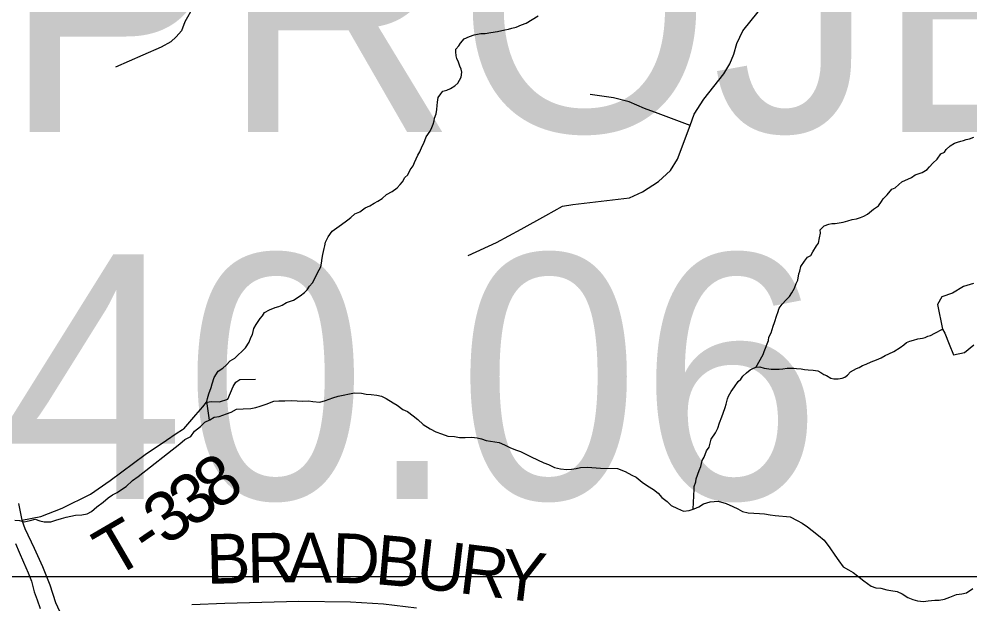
# Model space of a CAD drawing. Extents: x 0 to 34, y 0 to 22.
# Drawn here: x 6.267 to 6.811, y 14.607 to 14.941 of the extents above; entities that cross this region are included whole.
import ezdxf

# ---------------------------------------------------------------- set-up
doc = ezdxf.new("R2010")
doc.units = 0
for name, color, linetype in [('Default', 7, 'Continuous'), ('GM_X_County_Road', 7, 'Continuous'), ('GM_X_Minor_Lake', 7, 'Continuous'), ('GM_X_Minor_River', 7, 'Continuous'), ('GM_X_Township_Road', 7, 'Continuous'), ('GM_X_Township_Road_Text', 7, 'Continuous'), ('SH_Text', 7, 'Continuous')]:
    doc.layers.add(name, color=color, linetype=linetype)

msp = doc.modelspace()

# ---------------------------------------------------------------- linework, layer by layer
at = {"layer": 'Default'}
msp.add_lwpolyline([(5.72003, 15.05333), (7.10043, 15.05333), (7.10043, 14.62233), (5.72003, 14.62233)], close=True, dxfattribs=at)
at = {"layer": 'GM_X_County_Road'}
msp.add_lwpolyline([(6.43771, 15.16461), (6.43393, 15.16282), (6.41724, 15.15489), (6.40943, 15.15127), (6.40516, 15.14939), (6.4001, 15.14599), (6.39759, 15.14266), (6.39714, 15.13746), (6.39453, 15.10947), (6.38275, 14.99571), (6.38043, 14.97618), (6.37964, 14.96576), (6.37747, 14.96077), (6.37226, 14.95593), (6.36609, 14.94824), (6.36149, 14.93981), (6.35953, 14.93467), (6.35652, 14.93121), (6.35341, 14.92844), (6.34781, 14.92526), (6.33747, 14.9207), (6.32175, 14.9139)], dxfattribs=at)
at = {"layer": 'GM_X_Minor_Lake'}
for points in [[(6.81255, 14.79008), (6.80682, 14.78849), (6.80067, 14.78462), (6.79455, 14.78246)], [(6.79455, 14.78246), (6.792, 14.77814), (6.79479, 14.76396)], [(6.79479, 14.76396), (6.79623, 14.76171), (6.79876, 14.75539), (6.80111, 14.74927), (6.8074, 14.75066), (6.81281, 14.75511)]]:
    msp.add_lwpolyline(points, dxfattribs=at)
at = {"layer": 'GM_X_Minor_River'}
for points in [[(6.52426, 14.93144), (6.52693, 14.93234), (6.53075, 14.93322), (6.53322, 14.93318), (6.53646, 14.9337), (6.54027, 14.9342), (6.54447, 14.93527), (6.54657, 14.93561), (6.54848, 14.93615), (6.55096, 14.93667), (6.55402, 14.93814), (6.5567, 14.93905), (6.56361, 14.9433)], [(6.37551, 14.71202), (6.37399, 14.72262), (6.3744, 14.72433), (6.37521, 14.72698), (6.37641, 14.73057), (6.37701, 14.73265), (6.37822, 14.73643), (6.38056, 14.74), (6.38306, 14.74167), (6.38499, 14.74335), (6.38731, 14.74597), (6.39, 14.74745), (6.39193, 14.74931), (6.39405, 14.75118), (6.39618, 14.75342), (6.39814, 14.75662), (6.39913, 14.75927), (6.40011, 14.76096), (6.40093, 14.76437), (6.4023, 14.76663), (6.40445, 14.7702), (6.40581, 14.7717), (6.40698, 14.77358), (6.40985, 14.77505), (6.41311, 14.77633), (6.41521, 14.77705), (6.41712, 14.77778), (6.41962, 14.77925), (6.42363, 14.78051), (6.42748, 14.78311), (6.42979, 14.78497), (6.43134, 14.78647), (6.4327, 14.78853), (6.43445, 14.79059), (6.43543, 14.79229), (6.43739, 14.79625), (6.43916, 14.79964), (6.43958, 14.80172), (6.44, 14.80457), (6.44042, 14.80665), (6.44105, 14.81006), (6.44145, 14.81158), (6.44187, 14.81385), (6.44266, 14.81536), (6.44344, 14.81687), (6.44578, 14.82006), (6.44963, 14.82284), (6.45309, 14.82545), (6.45463, 14.82656), (6.45636, 14.82786), (6.45868, 14.82991), (6.46155, 14.83119), (6.46463, 14.83342), (6.46731, 14.83451), (6.46981, 14.83599), (6.47192, 14.83729), (6.47423, 14.83877), (6.47673, 14.841), (6.47999, 14.84266), (6.48288, 14.84489), (6.48463, 14.84676), (6.48598, 14.84826), (6.48735, 14.85071), (6.4889, 14.8522), (6.49028, 14.85522), (6.49203, 14.85747), (6.49282, 14.85936), (6.49479, 14.8635), (6.49577, 14.86539), (6.49716, 14.8686), (6.49814, 14.87048), (6.49953, 14.87407), (6.50168, 14.87726), (6.50266, 14.87934), (6.50345, 14.88123), (6.50406, 14.88312), (6.50427, 14.88463), (6.50526, 14.88709), (6.5055, 14.88975), (6.50573, 14.89202), (6.50595, 14.89392), (6.50637, 14.89657), (6.50793, 14.89864), (6.50909, 14.90014), (6.51138, 14.90067), (6.51349, 14.90158), (6.5158, 14.90326), (6.51754, 14.90475), (6.51949, 14.90813), (6.51992, 14.91098), (6.51957, 14.9127), (6.51865, 14.91442), (6.51793, 14.91672), (6.51701, 14.91882), (6.51666, 14.92035), (6.5165, 14.92264), (6.51653, 14.92416), (6.51808, 14.92603), (6.51906, 14.92753), (6.52119, 14.93016), (6.52426, 14.93144)], [(6.688, 14.74211), (6.69228, 14.74958), (6.69288, 14.75128), (6.69527, 14.75752), (6.69549, 14.75941), (6.69686, 14.76186), (6.69806, 14.76565), (6.69886, 14.76791), (6.70007, 14.77208), (6.70067, 14.77359), (6.70147, 14.77604), (6.70322, 14.7783), (6.70535, 14.78073), (6.70728, 14.7826), (6.70865, 14.78486), (6.71022, 14.78749), (6.71121, 14.79014), (6.7122, 14.79202), (6.71264, 14.79563), (6.71323, 14.79714), (6.71385, 14.79979), (6.71599, 14.80298), (6.71774, 14.80523), (6.71947, 14.80615), (6.72064, 14.80823), (6.72279, 14.81161), (6.72396, 14.81311), (6.72458, 14.81633), (6.725, 14.81899), (6.72485, 14.82089), (6.72717, 14.82313), (6.72984, 14.82404), (6.73156, 14.82439), (6.73346, 14.82454), (6.73804, 14.82522), (6.74071, 14.82594), (6.74319, 14.82666), (6.74567, 14.82718), (6.74797, 14.8279), (6.74988, 14.82863), (6.75199, 14.82973), (6.75546, 14.83272), (6.75834, 14.83457), (6.75991, 14.83701), (6.76088, 14.83852), (6.7632, 14.84076), (6.76592, 14.84413), (6.76783, 14.84486), (6.76995, 14.84672), (6.77169, 14.84821), (6.77706, 14.85078), (6.77917, 14.85227), (6.78318, 14.85353), (6.78607, 14.85538), (6.78742, 14.85688), (6.78936, 14.85893), (6.79187, 14.86117), (6.79401, 14.86437), (6.79593, 14.86528), (6.7969, 14.86679), (6.79922, 14.86884), (6.80172, 14.87032), (6.80344, 14.87105), (6.80535, 14.87158), (6.80688, 14.87194), (6.8084, 14.87248), (6.81031, 14.87283), (6.8128, 14.87393)], [(6.65226, 14.66113), (6.65278, 14.6725), (6.6528, 14.67402), (6.6538, 14.67666), (6.65402, 14.67837), (6.65562, 14.6831), (6.65661, 14.68536), (6.65743, 14.68896), (6.6586, 14.69084), (6.6598, 14.69443), (6.66135, 14.6965), (6.66257, 14.70104), (6.6651, 14.70461), (6.66629, 14.70744), (6.66729, 14.71047), (6.66868, 14.71387), (6.66948, 14.71594), (6.67048, 14.71916), (6.67108, 14.72105), (6.67189, 14.72408), (6.67249, 14.72559), (6.67406, 14.72841), (6.67581, 14.73105), (6.67795, 14.73405), (6.6795, 14.73535), (6.68067, 14.73705), (6.68279, 14.7391), (6.68491, 14.74077), (6.68683, 14.74169), (6.68836, 14.74224), (6.69045, 14.74239), (6.69291, 14.74178), (6.69689, 14.74114), (6.70145, 14.74106), (6.70355, 14.7414), (6.70603, 14.74174), (6.70983, 14.74167), (6.71135, 14.74145), (6.714, 14.74122), (6.7159, 14.74099), (6.71799, 14.74077), (6.72083, 14.74053), (6.72349, 14.7401), (6.72518, 14.73931), (6.72707, 14.73814), (6.72858, 14.73754), (6.73102, 14.73598), (6.73273, 14.73557), (6.7352, 14.73552), (6.73749, 14.73605), (6.73902, 14.7366), (6.74056, 14.73771), (6.7423, 14.73958), (6.74575, 14.74142), (6.74728, 14.74216), (6.7492, 14.74327), (6.75112, 14.74399), (6.75399, 14.74527), (6.75705, 14.74655), (6.75973, 14.74765), (6.76204, 14.74894), (6.76414, 14.74985), (6.76702, 14.75132), (6.77067, 14.75354), (6.77278, 14.75502), (6.77433, 14.75633), (6.77624, 14.75705), (6.77834, 14.75778), (6.78082, 14.7585), (6.78349, 14.75883), (6.78502, 14.75918), (6.78655, 14.75992), (6.78808, 14.76046), (6.79057, 14.76175), (6.79479, 14.76396)], [(6.26412, 14.65478), (6.26677, 14.65452), (6.2694, 14.65388), (6.27283, 14.65455), (6.27569, 14.65524), (6.27851, 14.6544), (6.28096, 14.65377), (6.28475, 14.65386), (6.28762, 14.65473), (6.29087, 14.65579), (6.29354, 14.65648), (6.2962, 14.65698), (6.29887, 14.65767), (6.30248, 14.65776), (6.30552, 14.65844), (6.30802, 14.65971), (6.31112, 14.66229), (6.3146, 14.66505), (6.3175, 14.66744), (6.32002, 14.66928), (6.3227, 14.67054), (6.32521, 14.67237), (6.32791, 14.67401), (6.33141, 14.67753), (6.33469, 14.67973), (6.35848, 14.69849), (6.36138, 14.70088), (6.36484, 14.70269), (6.367, 14.70568), (6.37029, 14.70825), (6.37282, 14.71085), (6.37569, 14.7121), (6.3782, 14.71375), (6.38105, 14.71405), (6.38526, 14.71565), (6.38793, 14.71653), (6.39101, 14.71816), (6.3948, 14.71844), (6.39917, 14.71871), (6.40202, 14.7192), (6.4045, 14.7199), (6.40795, 14.72114), (6.41235, 14.72274), (6.4152, 14.72304), (6.41861, 14.72295), (6.4224, 14.72323), (6.42562, 14.72296), (6.42884, 14.72287), (6.43225, 14.72297), (6.43471, 14.72272), (6.43867, 14.72224), (6.44192, 14.72329), (6.44613, 14.7247), (6.44918, 14.72576), (6.45852, 14.72761), (6.46249, 14.72731), (6.46513, 14.72686), (6.46797, 14.7266), (6.47118, 14.72632), (6.47401, 14.72568), (6.47662, 14.72428), (6.48054, 14.7219), (6.48297, 14.7205)], [(6.48297, 14.7205), (6.48613, 14.71814), (6.48875, 14.71693), (6.49209, 14.71437), (6.4947, 14.7124), (6.49784, 14.70947), (6.50176, 14.7069), (6.50494, 14.70529), (6.50832, 14.70406), (6.51188, 14.70283), (6.51567, 14.70254), (6.5185, 14.70209), (6.52172, 14.702), (6.52551, 14.70228), (6.52872, 14.70182), (6.53117, 14.70118), (6.5338, 14.70035), (6.5387, 14.69947), (6.54116, 14.69921), (6.54435, 14.6978), (6.54772, 14.69619), (6.55109, 14.69477), (6.55353, 14.69394), (6.55615, 14.69274), (6.55952, 14.69094), (6.56308, 14.68932), (6.56682, 14.68751), (6.56945, 14.68668), (6.57281, 14.68489), (6.57639, 14.68403), (6.57999, 14.68375), (6.58264, 14.68387), (6.58531, 14.68437), (6.58778, 14.68487), (6.59177, 14.68515), (6.59915, 14.68457), (6.60899, 14.68432), (6.6133, 14.68249), (6.61723, 14.68049), (6.61966, 14.67929), (6.623, 14.67654), (6.62617, 14.67436), (6.62953, 14.67237), (6.63213, 14.67022), (6.63433, 14.66769), (6.63731, 14.66533), (6.63971, 14.66317), (6.64327, 14.66137), (6.64664, 14.65995), (6.64987, 14.66025), (6.65274, 14.66131), (6.65542, 14.66238), (6.65812, 14.66402), (6.66194, 14.66525), (6.6665, 14.6657), (6.6712, 14.66425), (6.67494, 14.66263), (6.67775, 14.66123), (6.68055, 14.65963), (6.68376, 14.65898), (6.68697, 14.6587), (6.69019, 14.65862), (6.69303, 14.65835), (6.69623, 14.6577), (6.69907, 14.65743), (6.70776, 14.65664), (6.71169, 14.65463), (6.71468, 14.65303), (6.71766, 14.65086), (6.72026, 14.6489), (6.72397, 14.64595), (6.72713, 14.64339), (6.73042, 14.63894), (6.73334, 14.63468), (6.73553, 14.63139), (6.7381, 14.62809), (6.74109, 14.6263), (6.7437, 14.6249), (6.74631, 14.62293), (6.74983, 14.61999), (6.75411, 14.61702), (6.75674, 14.61601), (6.75958, 14.61593), (6.76296, 14.61489), (6.76541, 14.61445), (6.769, 14.61397), (6.77181, 14.61257), (6.77498, 14.61058), (6.77798, 14.60937), (6.78061, 14.60854), (6.78402, 14.60826), (6.78668, 14.60857), (6.79048, 14.60904), (6.79294, 14.60897), (6.79598, 14.60946), (6.79905, 14.61071), (6.80287, 14.61213), (6.80592, 14.61262), (6.80858, 14.61312), (6.81225, 14.61569)], [(6.26447, 14.64144), (6.26666, 14.63645), (6.26904, 14.63071), (6.27179, 14.62457), (6.27361, 14.61979), (6.27521, 14.61368), (6.27685, 14.60908), (6.27867, 14.6043)]]:
    msp.add_lwpolyline(points, dxfattribs=at)
at = {"layer": 'GM_X_Township_Road'}
for points in [[(6.52352, 14.80612), (6.5398, 14.81366), (6.5539, 14.82119), (6.56799, 14.82897), (6.57754, 14.83432), (6.58341, 14.83527), (6.61573, 14.83912), (6.62327, 14.84254), (6.63241, 14.84842), (6.63927, 14.85484), (6.64323, 14.8612), (6.65047, 14.88054), (6.65287, 14.88691), (6.65841, 14.8956), (6.6698, 14.91009), (6.6732, 14.91577), (6.67558, 14.92133), (6.67715, 14.92739), (6.68074, 14.93469), (6.68933, 14.9455)], [(6.65047, 14.88054), (6.63229, 14.88746), (6.6244, 14.89019), (6.61559, 14.89399), (6.60663, 14.89627), (6.59327, 14.89824)], [(6.36004, 14.70654), (6.36076, 14.707), (6.36768, 14.71492), (6.37163, 14.71962), (6.37376, 14.72224), (6.37688, 14.72255), (6.38132, 14.72242), (6.38594, 14.72405), (6.38756, 14.72755), (6.38912, 14.73123), (6.3905, 14.73373), (6.39293, 14.73523), (6.4018, 14.73548)], [(6.26816, 14.65477), (6.27907, 14.65684), (6.29121, 14.66157), (6.30736, 14.66969), (6.3186, 14.67753), (6.3388, 14.69233), (6.3509, 14.70044), (6.35639, 14.70425), (6.36004, 14.70654)], [(6.26623, 14.66433), (6.26816, 14.65477), (6.26982, 14.64996), (6.27512, 14.63865), (6.28001, 14.62821), (6.28408, 14.6177), (6.2875, 14.6077), (6.29081, 14.60015)], [(6.36532, 14.6065), (6.38421, 14.60717), (6.4266, 14.60835), (6.45625, 14.60811), (6.47506, 14.60691), (6.49402, 14.60467)]]:
    msp.add_lwpolyline(points, dxfattribs=at)

# ---------------------------------------------------------------- texts
at = {"layer": 'GM_X_Township_Road_Text'}
for s, rotation, p in [('8', 34.9565, (6.37949, 14.65972)), ('3', 34.8482, (6.36508, 14.64968)), ('3', 34.5462, (6.35053, 14.63966)), ('T', 30.2493, (6.32054, 14.6212)), ('-', 33.974, (6.3406, 14.63297)), ('B', 1.3584, (6.37394, 14.61828)), ('R', 1.0499, (6.39722, 14.61883)), ('A', 359.5046, (6.42035, 14.61925)), ('D', 358.0945, (6.44516, 14.61904)), ('B', 354.7982, (6.46972, 14.61824)), ('U', 353.1059, (6.49274, 14.61615)), ('R', 353.0042, (6.51754, 14.61315)), ('Y', 353.0029, (6.5407, 14.6103))]:
    msp.add_text(s, height=0.02841, rotation=rotation, dxfattribs=at).set_placement(p)
at = {"layer": 'SH_Text'}
for s, height, p in [('END PROJECT', 0.1399997, (5.80995, 14.87687)), ('SLM-40.06', 0.14, (5.80995, 14.66687))]:
    msp.add_text(s, height=height, dxfattribs=at).set_placement(p)

doc.saveas('drawing.dxf')
